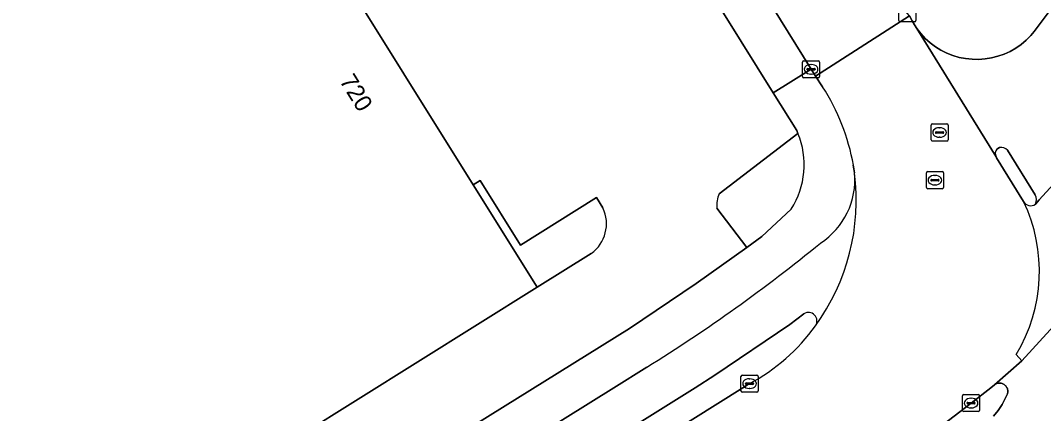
# Model space of a CAD drawing. Extents: x 158835 to 160077, y 386387 to 387778.
# Drawn here: x 159163.8 to 159223.8, y 386748.5 to 386771.5 of the extents above; entities that cross this region are included whole.
import ezdxf

# ---------------------------------------------------------------- set-up
doc = ezdxf.new("R2010")
doc.units = 0
for name, color, linetype in [('IMGEO_Fietspad_gesloten', 7, 'Continuous'), ('IMGEO_Groenvoorziening', 7, 'Continuous'), ('IMGEO_Hek', 7, 'Continuous'), ('IMGEO_Kolk', 7, 'Continuous'), ('IMGEO_OVBaan_gesloten', 7, 'Continuous'), ('IMGEO_Pand', 7, 'Continuous'), ('IMGEO_Pand_nummerreeks', 7, 'Continuous'), ('IMGEO_Parkeervlak_open', 7, 'Continuous'), ('IMGEO_Rijbaan_lokaal_gesloten', 7, 'Continuous'), ('IMGEO_Rijbaan_lokaal_open', 7, 'Continuous'), ('IMGEO_Rioolput', 7, 'Continuous'), ('IMGEO_Terreindeel_onvherhard', 7, 'Continuous'), ('IMGEO_Verkeerseiland_open', 7, 'Continuous'), ('IMGEO_Voetpad_open', 7, 'Continuous')]:
    doc.layers.add(name, color=color, linetype=linetype)

msp = doc.modelspace()

# ---------------------------------------------------------------- linework, layer by layer
at = {"layer": 'IMGEO_Fietspad_gesloten'}
for points in [[(159229.086, 386778.683), (159223.221, 386770.847), (159223.029, 386770.621), (159222.759, 386770.349), (159222.465, 386770.103), (159222.15, 386769.883), (159221.817, 386769.693), (159221.468, 386769.533), (159221.107, 386769.405), (159220.735, 386769.309), (159220.356, 386769.248), (159219.974, 386769.22), (159219.59, 386769.227), (159219.209, 386769.268), (159218.832, 386769.342), (159218.464, 386769.45), (159218.107, 386769.591), (159217.764, 386769.763), (159217.438, 386769.965), (159217.131, 386770.195), (159216.846, 386770.452), (159216.585, 386770.733), (159216.35, 386771.036), (159220.992, 386763.512)], [(159221.036, 386763.975), (159221.204, 386764.059)], [(159221.662, 386763.914), (159223.293, 386761.286)], [(159223.299, 386760.747), (159223.523, 386760.992), (159225.636, 386763.299)], [(159226.442, 386755.886), (159222.498, 386751.568), (159220.905, 386750.177), (159220.926, 386750.191), (159220.963, 386750.214), (159221.002, 386750.233), (159221.043, 386750.248), (159221.085, 386750.26), (159221.128, 386750.268), (159221.171, 386750.272), (159221.215, 386750.272), (159221.259, 386750.269), (159221.301, 386750.261), (159221.344, 386750.25), (159221.384, 386750.234), (159221.424, 386750.216), (159221.461, 386750.194), (159221.497, 386750.168), (159221.53, 386750.14), (159221.56, 386750.108), (159221.588, 386750.074), (159221.612, 386750.038), (159221.633, 386750), (159221.64, 386749.986), (159221.656, 386749.946), (159221.668, 386749.904), (159221.677, 386749.861), (159221.682, 386749.818), (159221.683, 386749.774), (159221.68, 386749.73), (159221.673, 386749.687), (159221.662, 386749.645), (159221.648, 386749.604), (159221.63, 386749.564), (159221.608, 386749.526), (159221.554, 386749.409), (159221.349, 386749.027), (159221.11, 386748.666), (159220.841, 386748.327)], [(159203.354, 386750), (159204.519, 386750.728), (159208.914, 386753.711), (159209.738, 386754.334)], [(159200.537, 386751.206), (159198.599, 386750), (159170.64, 386732.597)], [(159171.25, 386729.946), (159203.354, 386750)]]:
    msp.add_lwpolyline(points, dxfattribs=at)
for centre, radius, start, end in [((159221.402, 386763.707), 0.454, 143.73185, 205.41085), ((159221.299, 386763.562), 0.506, 44.09231, 100.77275), ((159200.337, 386760.971), 12.465, 323.89154, 7.42571), ((159208.329, 386762.161), 4.389, 302.833, 5.50752), ((159222.762, 386761.011), 0.598, 333.84751, 27.42804), ((159149.589, 386833.273), 96.596, 301.83235, 309.2526), ((159210.004, 386753.914), 0.497, 324.46588, 122.29418)]:
    msp.add_arc(centre, radius, start, end, dxfattribs=at)
at = {"layer": 'IMGEO_Groenvoorziening'}
for points in [[(159209.388, 386764.893), (159204.761, 386761.36)], [(159204.635, 386760.514), (159206.389, 386758.219), (159207.278, 386758.852), (159208.985, 386760.463)]]:
    msp.add_lwpolyline(points, dxfattribs=at)
for centre, radius, start, end in [((159204.952, 386763.063), 4.799, 327.19149, 22.41265), ((159206.376, 386760.687), 1.75, 157.38216, 185.67555)]:
    msp.add_arc(centre, radius, start, end, dxfattribs=at)
at = {"layer": 'IMGEO_Hek'}
for points in [[(159207.941, 386767.261), (159197.421, 386784.127)], [(159209.388, 386764.893), (159209.317, 386765.056), (159207.941, 386767.261)], [(159161.174, 386731.823), (159165.201, 386732.619), (159166.204, 386733.027), (159167.428, 386733.524), (159199.508, 386753.477), (159203.43, 386756.109), (159206.389, 386758.219), (159207.278, 386758.852), (159208.985, 386760.463)]]:
    msp.add_lwpolyline(points, dxfattribs=at)
msp.add_arc((159204.952, 386763.063), 4.799, 327.19149, 22.41265, dxfattribs=at)
at = {"layer": 'IMGEO_Kolk'}
for p, q in [((159215.296, 386771.501), (159215.296, 386772.353)), ((159216.297, 386772.353), (159216.297, 386771.501)), ((159216.223, 386771.427), (159215.371, 386771.427)), ((159209.656, 386768.217), (159209.656, 386769.069)), ((159209.731, 386769.143), (159210.583, 386769.143)), ((159209.915, 386768.637), (159209.915, 386768.649)), ((159209.958, 386768.686), (159210.356, 386768.686)), ((159210.144, 386768.923), (159210.169, 386768.923)), ((159210.399, 386768.649), (159210.399, 386768.637)), ((159210.657, 386769.069), (159210.657, 386768.217)), ((159210.583, 386768.143), (159209.731, 386768.143)), ((159210.353, 386768.6), (159209.955, 386768.6)), ((159210.167, 386768.363), (159210.142, 386768.363)), ((159206.047, 386749.816), (159206.047, 386750.668)), ((159206.122, 386750.742), (159206.974, 386750.742)), ((159207.048, 386750.668), (159207.048, 386749.816)), ((159206.306, 386750.236), (159206.306, 386750.248)), ((159206.744, 386750.199), (159206.346, 386750.199)), ((159206.349, 386750.285), (159206.747, 386750.285)), ((159206.535, 386750.522), (159206.56, 386750.522)), ((159206.79, 386750.248), (159206.79, 386750.236)), ((159206.974, 386749.742), (159206.122, 386749.742)), ((159206.558, 386749.962), (159206.533, 386749.962)), ((159219.031, 386748.675), (159219.031, 386749.527)), ((159219.106, 386749.601), (159219.958, 386749.601)), ((159220.032, 386749.527), (159220.032, 386748.675)), ((159219.29, 386749.095), (159219.29, 386749.107)), ((159219.728, 386749.058), (159219.33, 386749.058)), ((159219.333, 386749.144), (159219.731, 386749.144)), ((159219.519, 386749.381), (159219.544, 386749.381)), ((159219.774, 386749.107), (159219.774, 386749.095)), ((159219.958, 386748.601), (159219.106, 386748.601)), ((159219.542, 386748.821), (159219.517, 386748.821))]:
    msp.add_line(p, q, dxfattribs=at)
for points in [[(159215.296, 386771.501), (159215.296, 386772.353)], [(159216.297, 386772.353), (159216.297, 386771.501)], [(159216.223, 386771.427), (159215.371, 386771.427)], [(159209.656, 386768.217), (159209.656, 386769.069)], [(159209.731, 386769.143), (159210.583, 386769.143)], [(159210.657, 386769.069), (159210.657, 386768.217)], [(159210.583, 386768.143), (159209.731, 386768.143)], [(159206.047, 386749.816), (159206.047, 386750.668)], [(159206.122, 386750.742), (159206.974, 386750.742)], [(159207.048, 386750.668), (159207.048, 386749.816)], [(159206.974, 386749.742), (159206.122, 386749.742)], [(159219.031, 386748.675), (159219.031, 386749.527)], [(159219.106, 386749.601), (159219.958, 386749.601)], [(159220.032, 386749.527), (159220.032, 386748.675)], [(159219.958, 386748.601), (159219.106, 386748.601)]]:
    msp.add_lwpolyline(points, dxfattribs=at)
for centre, radius, start, end in [((159215.373, 386771.503), 0.0765, 181.55205, 268.44795), ((159215.373, 386771.503), 0.0765, 181.55205, 268.44795), ((159216.221, 386771.503), 0.0765, 271.55205, 358.44795), ((159216.221, 386771.503), 0.0765, 271.55205, 358.44795), ((159209.733, 386769.067), 0.0765, 91.55205, 178.44795), ((159209.733, 386769.067), 0.0765, 91.55205, 178.44795), ((159209.955, 386768.646), 0.0403, 85.87752, 175.75265), ((159209.952, 386768.636), 0.0366, 178.93798, 274.71019), ((159210.356, 386768.643), 0.043, 264.86636, 352.45326), ((159210.36, 386768.648), 0.0386, 1.73085, 96.63898), ((159210.581, 386769.067), 0.0765, 1.55205, 88.44795), ((159210.581, 386769.067), 0.0765, 1.55205, 88.44795), ((159209.733, 386768.219), 0.0765, 181.55205, 268.44795), ((159209.733, 386768.219), 0.0765, 181.55205, 268.44795), ((159210.581, 386768.219), 0.0765, 271.55205, 358.44795), ((159210.581, 386768.219), 0.0765, 271.55205, 358.44795), ((159206.124, 386750.666), 0.0765, 91.55205, 178.44795), ((159206.124, 386750.666), 0.0765, 91.55205, 178.44795), ((159206.972, 386750.666), 0.0765, 1.55205, 88.44795), ((159206.972, 386750.666), 0.0765, 1.55205, 88.44795), ((159206.346, 386750.245), 0.0403, 85.87752, 175.75265), ((159206.343, 386750.235), 0.0366, 178.93798, 274.71019), ((159206.747, 386750.242), 0.043, 264.86636, 352.45326), ((159206.751, 386750.247), 0.0386, 1.73085, 96.63898), ((159206.124, 386749.818), 0.0765, 181.55205, 268.44795), ((159206.124, 386749.818), 0.0765, 181.55205, 268.44795), ((159206.972, 386749.818), 0.0765, 271.55205, 358.44795), ((159206.972, 386749.818), 0.0765, 271.55205, 358.44795), ((159219.108, 386749.525), 0.0765, 91.55205, 178.44795), ((159219.108, 386749.525), 0.0765, 91.55205, 178.44795), ((159219.956, 386749.525), 0.0765, 1.55205, 88.44795), ((159219.956, 386749.525), 0.0765, 1.55205, 88.44795), ((159219.33, 386749.104), 0.0403, 85.87752, 175.75265), ((159219.327, 386749.094), 0.0366, 178.93798, 274.71019), ((159219.731, 386749.101), 0.043, 264.86636, 352.45326), ((159219.735, 386749.106), 0.0386, 1.73085, 96.63898), ((159219.108, 386748.677), 0.0765, 181.55205, 268.44795), ((159219.108, 386748.677), 0.0765, 181.55205, 268.44795), ((159219.956, 386748.677), 0.0765, 271.55205, 358.44795), ((159219.956, 386748.677), 0.0765, 271.55205, 358.44795)]:
    msp.add_arc(centre, radius, start, end, dxfattribs=at)
for centre, major_axis, ratio, start_param, end_param in [((159210.143, 386768.643), (-0.387, 0.002), 0.722429, 4.712389, 7.853982), ((159210.168, 386768.643), (-0.39, 0.002), 0.717154, 1.570796, 4.712389), ((159206.534, 386750.242), (-0.387, 0.002), 0.722429, 4.712389, 7.853982), ((159206.559, 386750.242), (-0.39, 0.002), 0.717154, 1.570796, 4.712389), ((159219.518, 386749.101), (-0.387, 0.002), 0.722429, 4.712389, 7.853982), ((159219.543, 386749.101), (-0.39, 0.002), 0.717154, 1.570796, 4.712389)]:
    msp.add_ellipse(centre, major_axis=major_axis, ratio=ratio, start_param=start_param, end_param=end_param, dxfattribs=at)
at = {"layer": 'IMGEO_OVBaan_gesloten'}
for points in [[(159222.176, 386751.945), (159222.498, 386751.568), (159226.442, 386755.886), (159226.661, 386756.15), (159228.493, 386758.689), (159230.092, 386761.381), (159230.876, 386762.941), (159233.569, 386768.557), (159234.566, 386770.6), (159234.591, 386770.651), (159236.355, 386774.31), (159246.85, 386796.388)], [(159225.636, 386763.299), (159223.523, 386760.992), (159223.299, 386760.747)]]:
    msp.add_lwpolyline(points, dxfattribs=at)
for centre, radius, start, end in [((159214.103, 386756.824), 9.433, 328.85308, 25.6536), ((159223.022, 386761.127), 0.47, 207.77864, 306.06311)]:
    msp.add_arc(centre, radius, start, end, dxfattribs=at)
at = {"layer": 'IMGEO_Pand'}
msp.add_lwpolyline([(159190.357, 386761.88), (159178.263, 386781.231), (159151.946, 386764.896), (159165.863, 386742.636), (159169.168, 386744.695), (159170.897, 386741.999), (159172.84, 386743.213), (159173.128, 386742.771), (159194.106, 386755.882)], close=True, dxfattribs=at)
at = {"layer": 'IMGEO_Parkeervlak_open'}
for points in [[(159141.399, 386781.766), (159139.508, 386784.794), (159148.655, 386790.54), (159165.755, 386801.244), (159178.263, 386781.231), (159190.357, 386761.88), (159190.757, 386762.129), (159193.119, 386758.35), (159197.578, 386761.137), (159197.962, 386760.524)], [(159204.761, 386761.36), (159209.388, 386764.893), (159209.317, 386765.056), (159207.941, 386767.261), (159197.421, 386784.127)], [(159197.278, 386757.858), (159194.106, 386755.882), (159173.128, 386742.771), (159167.84, 386739.469), (159165.863, 386742.636), (159151.946, 386764.896), (159141.399, 386781.766)], [(159167.428, 386733.524), (159199.508, 386753.477), (159203.43, 386756.109), (159206.389, 386758.219), (159204.635, 386760.514)]]:
    msp.add_lwpolyline(points, dxfattribs=at)
for centre, radius, start, end in [((159206.376, 386760.687), 1.75, 157.38216, 185.67555), ((159196.004, 386759.606), 2.163, 306.09385, 25.12682)]:
    msp.add_arc(centre, radius, start, end, dxfattribs=at)
at = {"layer": 'IMGEO_Rijbaan_lokaal_gesloten'}
for points in [[(159222.606, 386760.908), (159221.018, 386763.467), (159220.992, 386763.512), (159216.35, 386771.036), (159216.223, 386771.242), (159216.071, 386771.488), (159215.915, 386771.769), (159210.42, 386768.242), (159210.827, 386767.617)], [(159212.631, 386763.035), (159212.669, 386762.809), (159212.698, 386762.582)], [(159207.258, 386739.719), (159219.532, 386749.102), (159220.679, 386750), (159220.905, 386750.177), (159222.498, 386751.568), (159222.176, 386751.945)], [(159206.548, 386750.241), (159206.163, 386750), (159194.286, 386742.564), (159179.465, 386733.314), (159165.304, 386724.47), (159165.028, 386724.291), (159161.918, 386722.422), (159161.823, 386722.375), (159161.208, 386722.098), (159160.282, 386721.763), (159159.33, 386721.512), (159158.36, 386721.347), (159162.327, 386715.382), (159165.213, 386717.189), (159168.259, 386719.084), (159170.873, 386720.61)]]:
    msp.add_lwpolyline(points, dxfattribs=at)
for centre, radius, start, end in [((159200.485, 386760.899), 12.333, 9.97413, 33.00643), ((159200.337, 386760.971), 12.465, 323.89154, 7.42571), ((159214.103, 386756.824), 9.433, 328.85308, 25.6536), ((159201.281, 386760.143), 11.215, 298.01097, 324.47008)]:
    msp.add_arc(centre, radius, start, end, dxfattribs=at)
at = {"layer": 'IMGEO_Rijbaan_lokaal_open'}
msp.add_lwpolyline([(159184.396, 386809.768), (159185.669, 386808.14), (159186.192, 386807.255), (159191.052, 386799.421), (159194.344, 386794.115), (159194.994, 386793.062), (159200.369, 386784.406), (159210.158, 386768.643), (159210.42, 386768.242), (159215.915, 386771.769), (159215.795, 386771.927), (159215.274, 386772.727), (159214.927, 386773.26), (159203.911, 386791.078), (159196.853, 386802.486), (159190.237, 386813.13), (159189.98, 386813.56), (159188.119, 386816.595)], dxfattribs=at)
at = {"layer": 'IMGEO_Rioolput'}
for p, q in [((159217.184, 386764.519), (159217.184, 386765.371)), ((159217.259, 386765.445), (159218.111, 386765.445)), ((159217.672, 386765.225), (159217.697, 386765.225)), ((159218.185, 386765.371), (159218.185, 386764.519)), ((159218.111, 386764.445), (159217.259, 386764.445)), ((159217.443, 386764.939), (159217.443, 386764.951)), ((159217.881, 386764.902), (159217.483, 386764.902)), ((159217.486, 386764.988), (159217.884, 386764.988)), ((159217.695, 386764.665), (159217.67, 386764.665)), ((159217.927, 386764.951), (159217.927, 386764.939)), ((159216.987, 386762.654), (159217.839, 386762.654)), ((159216.912, 386761.728), (159216.912, 386762.58)), ((159217.171, 386762.148), (159217.171, 386762.16)), ((159217.609, 386762.111), (159217.211, 386762.111)), ((159217.214, 386762.197), (159217.612, 386762.197)), ((159217.4, 386762.434), (159217.425, 386762.434)), ((159217.655, 386762.16), (159217.655, 386762.148)), ((159217.913, 386762.58), (159217.913, 386761.728)), ((159217.839, 386761.654), (159216.987, 386761.654)), ((159217.423, 386761.874), (159217.398, 386761.874))]:
    msp.add_line(p, q, dxfattribs=at)
for points in [[(159217.184, 386764.519), (159217.184, 386765.371)], [(159217.259, 386765.445), (159218.111, 386765.445)], [(159218.185, 386765.371), (159218.185, 386764.519)], [(159218.111, 386764.445), (159217.259, 386764.445)], [(159216.987, 386762.654), (159217.839, 386762.654)], [(159216.912, 386761.728), (159216.912, 386762.58)], [(159217.913, 386762.58), (159217.913, 386761.728)], [(159217.839, 386761.654), (159216.987, 386761.654)]]:
    msp.add_lwpolyline(points, dxfattribs=at)
for centre, radius, start, end in [((159217.261, 386765.369), 0.0765, 91.55205, 178.44795), ((159217.261, 386765.369), 0.0765, 91.55205, 178.44795), ((159218.109, 386765.369), 0.0765, 1.55205, 88.44795), ((159218.109, 386765.369), 0.0765, 1.55205, 88.44795), ((159217.261, 386764.521), 0.0765, 181.55205, 268.44795), ((159217.261, 386764.521), 0.0765, 181.55205, 268.44795), ((159217.483, 386764.948), 0.0403, 85.87752, 175.75265), ((159217.48, 386764.938), 0.0366, 178.93798, 274.71019), ((159217.884, 386764.945), 0.043, 264.86636, 352.45326), ((159217.888, 386764.95), 0.0386, 1.73085, 96.63898), ((159218.109, 386764.521), 0.0765, 271.55205, 358.44795), ((159218.109, 386764.521), 0.0765, 271.55205, 358.44795), ((159216.989, 386762.578), 0.0765, 91.55205, 178.44795), ((159216.989, 386762.578), 0.0765, 91.55205, 178.44795), ((159217.837, 386762.578), 0.0765, 1.55205, 88.44795), ((159217.837, 386762.578), 0.0765, 1.55205, 88.44795), ((159217.211, 386762.157), 0.0403, 85.87752, 175.75265), ((159217.208, 386762.147), 0.0366, 178.93798, 274.71019), ((159217.612, 386762.154), 0.043, 264.86636, 352.45326), ((159217.616, 386762.159), 0.0386, 1.73085, 96.63898), ((159216.989, 386761.73), 0.0765, 181.55205, 268.44795), ((159216.989, 386761.73), 0.0765, 181.55205, 268.44795), ((159217.837, 386761.73), 0.0765, 271.55205, 358.44795), ((159217.837, 386761.73), 0.0765, 271.55205, 358.44795)]:
    msp.add_arc(centre, radius, start, end, dxfattribs=at)
for centre, major_axis, ratio, start_param, end_param in [((159217.671, 386764.945), (-0.387, 0.002), 0.722429, 4.712389, 7.853982), ((159217.696, 386764.945), (-0.39, 0.002), 0.717154, 1.570796, 4.712389), ((159217.399, 386762.154), (-0.387, 0.002), 0.722429, 4.712389, 7.853982), ((159217.424, 386762.154), (-0.39, 0.002), 0.717154, 1.570796, 4.712389)]:
    msp.add_ellipse(centre, major_axis=major_axis, ratio=ratio, start_param=start_param, end_param=end_param, dxfattribs=at)
at = {"layer": 'IMGEO_Terreindeel_onvherhard'}
msp.add_lwpolyline([(159197.962, 386760.524), (159197.578, 386761.137), (159193.119, 386758.35), (159190.757, 386762.129), (159190.357, 386761.88), (159194.106, 386755.882), (159197.278, 386757.858)], dxfattribs=at)
msp.add_arc((159196.004, 386759.606), 2.163, 306.09385, 25.12682, dxfattribs=at)
at = {"layer": 'IMGEO_Verkeerseiland_open'}
for points in [[(159221.204, 386764.059), (159221.036, 386763.975)], [(159223.293, 386761.286), (159221.662, 386763.914)], [(159220.992, 386763.512), (159221.018, 386763.467), (159222.606, 386760.908)], [(159209.738, 386754.334), (159208.914, 386753.711), (159204.519, 386750.728), (159203.354, 386750), (159171.25, 386729.946)], [(159165.028, 386724.291), (159165.304, 386724.47), (159179.465, 386733.314), (159194.286, 386742.564), (159206.163, 386750), (159206.548, 386750.241)], [(159220.841, 386748.327), (159221.11, 386748.666), (159221.349, 386749.027), (159221.554, 386749.409), (159221.608, 386749.526), (159221.63, 386749.564), (159221.648, 386749.604), (159221.662, 386749.645), (159221.673, 386749.687), (159221.68, 386749.73), (159221.683, 386749.774), (159221.682, 386749.818), (159221.677, 386749.861), (159221.668, 386749.904), (159221.656, 386749.946), (159221.64, 386749.986), (159221.633, 386750), (159221.612, 386750.038), (159221.588, 386750.074), (159221.56, 386750.108), (159221.53, 386750.14), (159221.497, 386750.168), (159221.461, 386750.194), (159221.424, 386750.216), (159221.384, 386750.234), (159221.344, 386750.25), (159221.301, 386750.261), (159221.259, 386750.269), (159221.215, 386750.272), (159221.171, 386750.272), (159221.128, 386750.268), (159221.085, 386750.26), (159221.043, 386750.248), (159221.002, 386750.233), (159220.963, 386750.214), (159220.926, 386750.191), (159220.905, 386750.177), (159220.679, 386750), (159219.532, 386749.102), (159207.258, 386739.719)]]:
    msp.add_lwpolyline(points, dxfattribs=at)
for centre, radius, start, end in [((159221.402, 386763.707), 0.454, 143.73185, 205.41085), ((159221.299, 386763.562), 0.506, 44.09231, 100.77275), ((159223.022, 386761.127), 0.47, 207.77864, 306.06311), ((159222.762, 386761.011), 0.598, 333.84751, 27.42804), ((159210.004, 386753.914), 0.497, 324.46588, 122.29418), ((159201.281, 386760.143), 11.215, 298.01097, 324.47008)]:
    msp.add_arc(centre, radius, start, end, dxfattribs=at)
at = {"layer": 'IMGEO_Voetpad_open'}
msp.add_lwpolyline([(159207.941, 386767.261), (159210.158, 386768.643), (159200.369, 386784.406), (159197.421, 386784.127)], close=True, dxfattribs=at)
for points in [[(159215.915, 386771.769), (159216.071, 386771.488), (159216.223, 386771.242), (159216.35, 386771.036), (159216.585, 386770.733), (159216.846, 386770.452), (159217.131, 386770.195), (159217.438, 386769.965), (159217.764, 386769.763), (159218.107, 386769.591), (159218.464, 386769.45), (159218.832, 386769.342), (159219.209, 386769.268), (159219.59, 386769.227), (159219.974, 386769.22), (159220.356, 386769.248), (159220.735, 386769.309), (159221.107, 386769.405), (159221.468, 386769.533), (159221.817, 386769.693), (159222.15, 386769.883), (159222.465, 386770.103), (159222.759, 386770.349), (159223.029, 386770.621), (159223.221, 386770.847), (159229.086, 386778.683)], [(159210.827, 386767.617), (159210.42, 386768.242), (159210.158, 386768.643), (159207.941, 386767.261), (159209.317, 386765.056), (159209.388, 386764.893)], [(159212.698, 386762.582), (159212.669, 386762.809), (159212.631, 386763.035)], [(159208.985, 386760.463), (159207.278, 386758.852), (159206.389, 386758.219), (159203.43, 386756.109), (159199.508, 386753.477), (159167.428, 386733.524), (159166.204, 386733.027), (159165.201, 386732.619), (159163.038, 386731.834), (159162.343, 386731.652), (159161.388, 386731.481), (159160.932, 386731.453), (159160.215, 386731.489), (159159.34, 386731.661), (159158.816, 386731.836), (159158.155, 386732.183), (159157.637, 386732.618), (159157.143, 386733.145), (159156.559, 386734.06), (159157.189, 386734.462), (159156.042, 386736.228), (159153.556, 386734.708), (159155.508, 386731.646)], [(159170.64, 386732.597), (159198.599, 386750), (159200.537, 386751.206)]]:
    msp.add_lwpolyline(points, dxfattribs=at)
for centre, radius, start, end in [((159200.485, 386760.899), 12.333, 9.97413, 33.00643), ((159204.952, 386763.063), 4.799, 327.19149, 22.41265), ((159208.329, 386762.161), 4.389, 302.833, 5.50752), ((159149.589, 386833.273), 96.596, 301.83235, 309.2526)]:
    msp.add_arc(centre, radius, start, end, dxfattribs=at)

# ---------------------------------------------------------------- texts
at = {"layer": 'IMGEO_Pand_nummerreeks'}
msp.add_text('720', height=1, rotation=301.81614, dxfattribs=at).set_placement((159182.494, 386767.964))

doc.saveas('drawing.dxf')
